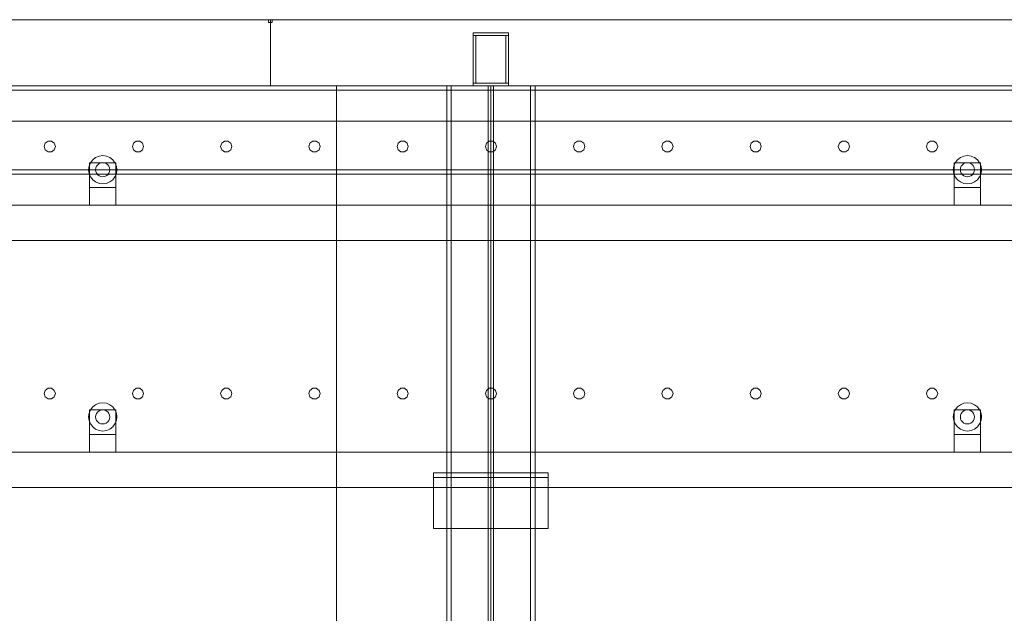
# Model space of a CAD drawing. Header units: millimetres. Extents: x -2233 to 65662, y -50530 to 6847.
# Tile 770 of 802: x 57927 to 59043, y 2328 to 3000. Entities that reach past the tile are written whole.
import ezdxf

# ---------------------------------------------------------------- set-up
doc = ezdxf.new("R2010")
doc.units = ezdxf.units.MM
doc.layers.add('lateral_secador', color=7, linetype='Continuous', lineweight=0)

msp = doc.modelspace()

# ---------------------------------------------------------------- linework, layer by layer
at = {"layer": 'lateral_secador'}
for p, q in [((57211.134, 3000), (58211.134, 3000)), ((58209.134, 3000), (58213.134, 3000)), ((58209.134, 3000), (58209.134, 2997)), ((58209.134, 2997), (58213.134, 2997)), ((58211.134, 2925), (58211.134, 3000)), ((58211.134, 3000), (59211.134, 3000)), ((58213.134, 2997), (58213.134, 3000)), ((58441.134, 2985), (58481.134, 2985)), ((58441.134, 2985), (58441.134, 2982)), ((58441.134, 2982), (58481.134, 2982)), ((58441.134, 2982), (58444.134, 2982)), ((58441.134, 2982), (58441.134, 2928)), ((58444.134, 2928), (58444.134, 2982)), ((58478.134, 2982), (58481.134, 2982)), ((58478.134, 2982), (58478.134, 2928)), ((58481.134, 2982), (58481.134, 2985)), ((58481.134, 2928), (58481.134, 2982)), ((40461.134, 2925), (60461.134, 2925)), ((57211.134, 2925), (58211.134, 2925)), ((57836.134, 2925), (58286.134, 2925)), ((58211.134, 2925), (59211.134, 2925)), ((58286.134, 0), (58286.134, 2925)), ((58286.134, 2925), (58461.134, 2925)), ((58286.134, 1400), (58286.134, 2925)), ((58411.134, 2925), (58511.134, 2925)), ((58411.134, 2925), (58411.134, 20)), ((58411.134, 2925), (58416.134, 2925)), ((58416.134, 20), (58416.134, 2925)), ((58441.134, 2928), (58481.134, 2928)), ((58441.134, 2928), (58441.134, 2925)), ((58441.134, 2928), (58444.134, 2928)), ((58441.134, 2925), (58481.134, 2925)), ((58458.134, 2925), (58464.134, 2925)), ((58458.134, 2925), (58458.134, 60)), ((58461.134, 0), (58461.134, 2925)), ((58461.134, 2925), (59461.134, 2925)), ((58464.134, 60), (58464.134, 2925)), ((58478.134, 2928), (58481.134, 2928)), ((58481.134, 2925), (58481.134, 2928)), ((58506.134, 2925), (58511.134, 2925)), ((58506.134, 2925), (58506.134, 20)), ((58511.134, 20), (58511.134, 2925)), ((40461.134, 2920), (60461.134, 2920)), ((40461.134, 2885), (60461.134, 2885)), ((57955.997, 2860.082), (57954.784, 2856.35)), ((57959.172, 2862.389), (57955.997, 2860.082)), ((57963.096, 2862.389), (57959.172, 2862.389)), ((57966.271, 2860.082), (57963.096, 2862.389)), ((57967.484, 2856.35), (57966.271, 2860.082)), ((58055.997, 2860.082), (58054.784, 2856.35)), ((58059.172, 2862.389), (58055.997, 2860.082)), ((58063.096, 2862.389), (58059.172, 2862.389)), ((58066.271, 2860.082), (58063.096, 2862.389)), ((58067.484, 2856.35), (58066.271, 2860.082)), ((58155.997, 2860.082), (58154.784, 2856.35)), ((58159.172, 2862.389), (58155.997, 2860.082)), ((58163.096, 2862.389), (58159.172, 2862.389)), ((58166.271, 2860.082), (58163.096, 2862.389)), ((58167.484, 2856.35), (58166.271, 2860.082)), ((58255.997, 2860.082), (58254.784, 2856.35)), ((58259.172, 2862.389), (58255.997, 2860.082)), ((58263.096, 2862.389), (58259.172, 2862.389)), ((58266.271, 2860.082), (58263.096, 2862.389)), ((58267.484, 2856.35), (58266.271, 2860.082)), ((58355.997, 2860.082), (58354.784, 2856.35)), ((58359.172, 2862.389), (58355.997, 2860.082)), ((58363.096, 2862.389), (58359.172, 2862.389)), ((58366.271, 2860.082), (58363.096, 2862.389)), ((58367.484, 2856.35), (58366.271, 2860.082)), ((58455.997, 2860.082), (58454.784, 2856.35)), ((58459.172, 2862.389), (58455.997, 2860.082)), ((58463.096, 2862.389), (58459.172, 2862.389)), ((58466.271, 2860.082), (58463.096, 2862.389)), ((58467.484, 2856.35), (58466.271, 2860.082)), ((58555.997, 2860.082), (58554.784, 2856.35)), ((58559.172, 2862.389), (58555.997, 2860.082)), ((58563.096, 2862.389), (58559.172, 2862.389)), ((58566.271, 2860.082), (58563.096, 2862.389)), ((58567.484, 2856.35), (58566.271, 2860.082)), ((58655.997, 2860.082), (58654.784, 2856.35)), ((58659.172, 2862.389), (58655.997, 2860.082)), ((58663.096, 2862.389), (58659.172, 2862.389)), ((58666.271, 2860.082), (58663.096, 2862.389)), ((58667.484, 2856.35), (58666.271, 2860.082)), ((58755.997, 2860.082), (58754.784, 2856.35)), ((58759.172, 2862.389), (58755.997, 2860.082)), ((58763.096, 2862.389), (58759.172, 2862.389)), ((58766.271, 2860.082), (58763.096, 2862.389)), ((58767.484, 2856.35), (58766.271, 2860.082)), ((58855.997, 2860.082), (58854.784, 2856.35)), ((58859.172, 2862.389), (58855.997, 2860.082)), ((58863.096, 2862.389), (58859.172, 2862.389)), ((58866.271, 2860.082), (58863.096, 2862.389)), ((58867.484, 2856.35), (58866.271, 2860.082)), ((58955.997, 2860.082), (58954.784, 2856.35)), ((58959.172, 2862.389), (58955.997, 2860.082)), ((58963.096, 2862.389), (58959.172, 2862.389)), ((58966.271, 2860.082), (58963.096, 2862.389)), ((58967.484, 2856.35), (58966.271, 2860.082)), ((57954.784, 2856.35), (57955.997, 2852.618)), ((57955.997, 2852.618), (57959.172, 2850.311)), ((57959.172, 2850.311), (57963.096, 2850.311)), ((57963.096, 2850.311), (57966.271, 2852.618)), ((57966.271, 2852.618), (57967.484, 2856.35)), ((58021.134, 2846), (58016.993, 2845.455)), ((58025.275, 2845.455), (58021.134, 2846)), ((58054.784, 2856.35), (58055.997, 2852.618)), ((58055.997, 2852.618), (58059.172, 2850.311)), ((58059.172, 2850.311), (58063.096, 2850.311)), ((58063.096, 2850.311), (58066.271, 2852.618)), ((58066.271, 2852.618), (58067.484, 2856.35)), ((58154.784, 2856.35), (58155.997, 2852.618)), ((58155.997, 2852.618), (58159.172, 2850.311)), ((58159.172, 2850.311), (58163.096, 2850.311)), ((58163.096, 2850.311), (58166.271, 2852.618)), ((58166.271, 2852.618), (58167.484, 2856.35)), ((58254.784, 2856.35), (58255.997, 2852.618)), ((58255.997, 2852.618), (58259.172, 2850.311)), ((58259.172, 2850.311), (58263.096, 2850.311)), ((58263.096, 2850.311), (58266.271, 2852.618)), ((58266.271, 2852.618), (58267.484, 2856.35)), ((58354.784, 2856.35), (58355.997, 2852.618)), ((58355.997, 2852.618), (58359.172, 2850.311)), ((58359.172, 2850.311), (58363.096, 2850.311)), ((58363.096, 2850.311), (58366.271, 2852.618)), ((58366.271, 2852.618), (58367.484, 2856.35)), ((58454.784, 2856.35), (58455.997, 2852.618)), ((58455.997, 2852.618), (58459.172, 2850.311)), ((58459.172, 2850.311), (58463.096, 2850.311)), ((58463.096, 2850.311), (58466.271, 2852.618)), ((58466.271, 2852.618), (58467.484, 2856.35)), ((58554.784, 2856.35), (58555.997, 2852.618)), ((58555.997, 2852.618), (58559.172, 2850.311)), ((58559.172, 2850.311), (58563.096, 2850.311)), ((58563.096, 2850.311), (58566.271, 2852.618)), ((58566.271, 2852.618), (58567.484, 2856.35)), ((58654.784, 2856.35), (58655.997, 2852.618)), ((58655.997, 2852.618), (58659.172, 2850.311)), ((58659.172, 2850.311), (58663.096, 2850.311)), ((58663.096, 2850.311), (58666.271, 2852.618)), ((58666.271, 2852.618), (58667.484, 2856.35)), ((58754.784, 2856.35), (58755.997, 2852.618)), ((58755.997, 2852.618), (58759.172, 2850.311)), ((58759.172, 2850.311), (58763.096, 2850.311)), ((58763.096, 2850.311), (58766.271, 2852.618)), ((58766.271, 2852.618), (58767.484, 2856.35)), ((58854.784, 2856.35), (58855.997, 2852.618)), ((58855.997, 2852.618), (58859.172, 2850.311)), ((58859.172, 2850.311), (58863.096, 2850.311)), ((58863.096, 2850.311), (58866.271, 2852.618)), ((58866.271, 2852.618), (58867.484, 2856.35)), ((58954.784, 2856.35), (58955.997, 2852.618)), ((58955.997, 2852.618), (58959.172, 2850.311)), ((58959.172, 2850.311), (58963.096, 2850.311)), ((58963.096, 2850.311), (58966.271, 2852.618)), ((58966.271, 2852.618), (58967.484, 2856.35)), ((59001.134, 2846), (58996.993, 2845.455)), ((59005.275, 2845.455), (59001.134, 2846)), ((58007.277, 2838), (58005.679, 2834.141)), ((58006.134, 2838), (58036.134, 2838)), ((58006.134, 2838), (58006.134, 2810)), ((58009.82, 2841.314), (58007.277, 2838)), ((58013.134, 2843.856), (58009.82, 2841.314)), ((58016.993, 2845.455), (58013.134, 2843.856)), ((58015.477, 2835.657), (58014.206, 2834)), ((58017.134, 2836.928), (58015.477, 2835.657)), ((58019.063, 2837.727), (58017.134, 2836.928)), ((58021.134, 2838), (58019.063, 2837.727)), ((58023.204, 2837.727), (58021.134, 2838)), ((58025.134, 2836.928), (58023.204, 2837.727)), ((58026.791, 2835.657), (58025.134, 2836.928)), ((58029.134, 2843.856), (58025.275, 2845.455)), ((58028.062, 2834), (58026.791, 2835.657)), ((58032.448, 2841.314), (58029.134, 2843.856)), ((58034.99, 2838), (58032.448, 2841.314)), ((58036.589, 2834.141), (58034.99, 2838)), ((58036.134, 2810), (58036.134, 2838)), ((58987.277, 2838), (58985.679, 2834.141)), ((58986.134, 2838), (59016.134, 2838)), ((58986.134, 2838), (58986.134, 2810)), ((58989.82, 2841.314), (58987.277, 2838)), ((58993.134, 2843.856), (58989.82, 2841.314)), ((58996.993, 2845.455), (58993.134, 2843.856)), ((58995.477, 2835.657), (58994.206, 2834)), ((58997.134, 2836.928), (58995.477, 2835.657)), ((58999.063, 2837.727), (58997.134, 2836.928)), ((59001.134, 2838), (58999.063, 2837.727)), ((59003.204, 2837.727), (59001.134, 2838)), ((59005.134, 2836.928), (59003.204, 2837.727)), ((59006.791, 2835.657), (59005.134, 2836.928)), ((59009.134, 2843.856), (59005.275, 2845.455)), ((59008.062, 2834), (59006.791, 2835.657)), ((59012.448, 2841.314), (59009.134, 2843.856)), ((59014.99, 2838), (59012.448, 2841.314)), ((59016.589, 2834.141), (59014.99, 2838)), ((59016.134, 2810), (59016.134, 2838)), ((40461.134, 2830), (60461.134, 2830)), ((40461.134, 2825), (60461.134, 2825)), ((58005.679, 2834.141), (58005.134, 2830)), ((58005.134, 2830), (58005.679, 2825.859)), ((58005.679, 2825.859), (58007.277, 2822)), ((58013.406, 2832.071), (58013.134, 2830)), ((58013.134, 2830), (58013.406, 2827.929)), ((58014.206, 2834), (58013.406, 2832.071)), ((58013.406, 2827.929), (58014.206, 2826)), ((58014.206, 2826), (58015.477, 2824.343)), ((58015.477, 2824.343), (58017.134, 2823.072)), ((58025.134, 2823.072), (58026.791, 2824.343)), ((58026.791, 2824.343), (58028.062, 2826)), ((58028.861, 2832.071), (58028.062, 2834)), ((58028.062, 2826), (58028.861, 2827.929)), ((58029.134, 2830), (58028.861, 2832.071)), ((58028.861, 2827.929), (58029.134, 2830)), ((58034.99, 2822), (58036.589, 2825.859)), ((58037.134, 2830), (58036.589, 2834.141)), ((58036.589, 2825.859), (58037.134, 2830)), ((58985.679, 2834.141), (58985.134, 2830)), ((58985.134, 2830), (58985.679, 2825.859)), ((58985.679, 2825.859), (58987.277, 2822)), ((58993.406, 2832.071), (58993.134, 2830)), ((58993.134, 2830), (58993.406, 2827.929)), ((58994.206, 2834), (58993.406, 2832.071)), ((58993.406, 2827.929), (58994.206, 2826)), ((58994.206, 2826), (58995.477, 2824.343)), ((58995.477, 2824.343), (58997.134, 2823.072)), ((59005.134, 2823.072), (59006.791, 2824.343)), ((59006.791, 2824.343), (59008.062, 2826)), ((59008.861, 2832.071), (59008.062, 2834)), ((59008.062, 2826), (59008.861, 2827.929)), ((59009.134, 2830), (59008.861, 2832.071)), ((59008.861, 2827.929), (59009.134, 2830)), ((59014.99, 2822), (59016.589, 2825.859)), ((59017.134, 2830), (59016.589, 2834.141)), ((59016.589, 2825.859), (59017.134, 2830)), ((58007.277, 2822), (58009.82, 2818.686)), ((58009.82, 2818.686), (58013.134, 2816.144)), ((58013.134, 2816.144), (58016.993, 2814.545)), ((58016.993, 2814.545), (58021.134, 2814)), ((58017.134, 2823.072), (58019.063, 2822.273)), ((58019.063, 2822.273), (58021.134, 2822)), ((58021.134, 2822), (58023.204, 2822.273)), ((58021.134, 2814), (58025.275, 2814.545)), ((58023.204, 2822.273), (58025.134, 2823.072)), ((58025.275, 2814.545), (58029.134, 2816.144)), ((58029.134, 2816.144), (58032.448, 2818.686)), ((58032.448, 2818.686), (58034.99, 2822)), ((58987.277, 2822), (58989.82, 2818.686)), ((58989.82, 2818.686), (58993.134, 2816.144)), ((58993.134, 2816.144), (58996.993, 2814.545)), ((58996.993, 2814.545), (59001.134, 2814)), ((58997.134, 2823.072), (58999.063, 2822.273)), ((58999.063, 2822.273), (59001.134, 2822)), ((59001.134, 2822), (59003.204, 2822.273)), ((59001.134, 2814), (59005.275, 2814.545)), ((59003.204, 2822.273), (59005.134, 2823.072)), ((59005.275, 2814.545), (59009.134, 2816.144)), ((59009.134, 2816.144), (59012.448, 2818.686)), ((59012.448, 2818.686), (59014.99, 2822)), ((58006.134, 2810), (58036.134, 2810)), ((58006.134, 2810), (58006.134, 2790)), ((58036.134, 2790), (58036.134, 2810)), ((58986.134, 2810), (59016.134, 2810)), ((58986.134, 2810), (58986.134, 2790)), ((59016.134, 2790), (59016.134, 2810)), ((40811.134, 2790), (60111.134, 2790)), ((58006.134, 2790), (58036.134, 2790)), ((58986.134, 2790), (59016.134, 2790)), ((40811.134, 2750), (60111.134, 2750)), ((57955.997, 2580.082), (57954.784, 2576.35)), ((57959.172, 2582.389), (57955.997, 2580.082)), ((57963.096, 2582.389), (57959.172, 2582.389)), ((57966.271, 2580.082), (57963.096, 2582.389)), ((57967.484, 2576.35), (57966.271, 2580.082)), ((58055.997, 2580.082), (58054.784, 2576.35)), ((58059.172, 2582.389), (58055.997, 2580.082)), ((58063.096, 2582.389), (58059.172, 2582.389)), ((58066.271, 2580.082), (58063.096, 2582.389)), ((58067.484, 2576.35), (58066.271, 2580.082)), ((58155.997, 2580.082), (58154.784, 2576.35)), ((58159.172, 2582.389), (58155.997, 2580.082)), ((58163.096, 2582.389), (58159.172, 2582.389)), ((58166.271, 2580.082), (58163.096, 2582.389)), ((58167.484, 2576.35), (58166.271, 2580.082)), ((58255.997, 2580.082), (58254.784, 2576.35)), ((58259.172, 2582.389), (58255.997, 2580.082)), ((58263.096, 2582.389), (58259.172, 2582.389)), ((58266.271, 2580.082), (58263.096, 2582.389)), ((58267.484, 2576.35), (58266.271, 2580.082)), ((58355.997, 2580.082), (58354.784, 2576.35)), ((58359.172, 2582.389), (58355.997, 2580.082)), ((58363.096, 2582.389), (58359.172, 2582.389)), ((58366.271, 2580.082), (58363.096, 2582.389)), ((58367.484, 2576.35), (58366.271, 2580.082)), ((58455.997, 2580.082), (58454.784, 2576.35)), ((58459.172, 2582.389), (58455.997, 2580.082)), ((58463.096, 2582.389), (58459.172, 2582.389)), ((58466.271, 2580.082), (58463.096, 2582.389)), ((58467.484, 2576.35), (58466.271, 2580.082)), ((58555.997, 2580.082), (58554.784, 2576.35)), ((58559.172, 2582.389), (58555.997, 2580.082)), ((58563.096, 2582.389), (58559.172, 2582.389)), ((58566.271, 2580.082), (58563.096, 2582.389)), ((58567.484, 2576.35), (58566.271, 2580.082)), ((58655.997, 2580.082), (58654.784, 2576.35)), ((58659.172, 2582.389), (58655.997, 2580.082)), ((58663.096, 2582.389), (58659.172, 2582.389)), ((58666.271, 2580.082), (58663.096, 2582.389)), ((58667.484, 2576.35), (58666.271, 2580.082)), ((58755.997, 2580.082), (58754.784, 2576.35)), ((58759.172, 2582.389), (58755.997, 2580.082)), ((58763.096, 2582.389), (58759.172, 2582.389)), ((58766.271, 2580.082), (58763.096, 2582.389)), ((58767.484, 2576.35), (58766.271, 2580.082)), ((58855.997, 2580.082), (58854.784, 2576.35)), ((58859.172, 2582.389), (58855.997, 2580.082)), ((58863.096, 2582.389), (58859.172, 2582.389)), ((58866.271, 2580.082), (58863.096, 2582.389)), ((58867.484, 2576.35), (58866.271, 2580.082)), ((58955.997, 2580.082), (58954.784, 2576.35)), ((58959.172, 2582.389), (58955.997, 2580.082)), ((58963.096, 2582.389), (58959.172, 2582.389)), ((58966.271, 2580.082), (58963.096, 2582.389)), ((58967.484, 2576.35), (58966.271, 2580.082)), ((57954.784, 2576.35), (57955.997, 2572.618)), ((57955.997, 2572.618), (57959.172, 2570.311)), ((57959.172, 2570.311), (57963.096, 2570.311)), ((57963.096, 2570.311), (57966.271, 2572.618)), ((57966.271, 2572.618), (57967.484, 2576.35)), ((58054.784, 2576.35), (58055.997, 2572.618)), ((58055.997, 2572.618), (58059.172, 2570.311)), ((58059.172, 2570.311), (58063.096, 2570.311)), ((58063.096, 2570.311), (58066.271, 2572.618)), ((58066.271, 2572.618), (58067.484, 2576.35)), ((58154.784, 2576.35), (58155.997, 2572.618)), ((58155.997, 2572.618), (58159.172, 2570.311)), ((58159.172, 2570.311), (58163.096, 2570.311)), ((58163.096, 2570.311), (58166.271, 2572.618)), ((58166.271, 2572.618), (58167.484, 2576.35)), ((58254.784, 2576.35), (58255.997, 2572.618)), ((58255.997, 2572.618), (58259.172, 2570.311)), ((58259.172, 2570.311), (58263.096, 2570.311)), ((58263.096, 2570.311), (58266.271, 2572.618)), ((58266.271, 2572.618), (58267.484, 2576.35)), ((58354.784, 2576.35), (58355.997, 2572.618)), ((58355.997, 2572.618), (58359.172, 2570.311)), ((58359.172, 2570.311), (58363.096, 2570.311)), ((58363.096, 2570.311), (58366.271, 2572.618)), ((58366.271, 2572.618), (58367.484, 2576.35)), ((58454.784, 2576.35), (58455.997, 2572.618)), ((58455.997, 2572.618), (58459.172, 2570.311)), ((58459.172, 2570.311), (58463.096, 2570.311)), ((58463.096, 2570.311), (58466.271, 2572.618)), ((58466.271, 2572.618), (58467.484, 2576.35)), ((58554.784, 2576.35), (58555.997, 2572.618)), ((58555.997, 2572.618), (58559.172, 2570.311)), ((58559.172, 2570.311), (58563.096, 2570.311)), ((58563.096, 2570.311), (58566.271, 2572.618)), ((58566.271, 2572.618), (58567.484, 2576.35)), ((58654.784, 2576.35), (58655.997, 2572.618)), ((58655.997, 2572.618), (58659.172, 2570.311)), ((58659.172, 2570.311), (58663.096, 2570.311)), ((58663.096, 2570.311), (58666.271, 2572.618)), ((58666.271, 2572.618), (58667.484, 2576.35)), ((58754.784, 2576.35), (58755.997, 2572.618)), ((58755.997, 2572.618), (58759.172, 2570.311)), ((58759.172, 2570.311), (58763.096, 2570.311)), ((58763.096, 2570.311), (58766.271, 2572.618)), ((58766.271, 2572.618), (58767.484, 2576.35)), ((58854.784, 2576.35), (58855.997, 2572.618)), ((58855.997, 2572.618), (58859.172, 2570.311)), ((58859.172, 2570.311), (58863.096, 2570.311)), ((58863.096, 2570.311), (58866.271, 2572.618)), ((58866.271, 2572.618), (58867.484, 2576.35)), ((58954.784, 2576.35), (58955.997, 2572.618)), ((58955.997, 2572.618), (58959.172, 2570.311)), ((58959.172, 2570.311), (58963.096, 2570.311)), ((58963.096, 2570.311), (58966.271, 2572.618)), ((58966.271, 2572.618), (58967.484, 2576.35)), ((58007.277, 2558), (58005.679, 2554.141)), ((58006.134, 2558), (58036.134, 2558)), ((58006.134, 2558), (58006.134, 2530)), ((58009.82, 2561.314), (58007.277, 2558)), ((58013.134, 2563.856), (58009.82, 2561.314)), ((58016.993, 2565.455), (58013.134, 2563.856)), ((58015.477, 2555.657), (58014.206, 2554)), ((58017.134, 2556.928), (58015.477, 2555.657)), ((58021.134, 2566), (58016.993, 2565.455)), ((58019.063, 2557.727), (58017.134, 2556.928)), ((58021.134, 2558), (58019.063, 2557.727)), ((58025.275, 2565.455), (58021.134, 2566)), ((58023.204, 2557.727), (58021.134, 2558)), ((58025.134, 2556.928), (58023.204, 2557.727)), ((58026.791, 2555.657), (58025.134, 2556.928)), ((58029.134, 2563.856), (58025.275, 2565.455)), ((58028.062, 2554), (58026.791, 2555.657)), ((58032.448, 2561.314), (58029.134, 2563.856)), ((58034.99, 2558), (58032.448, 2561.314)), ((58036.589, 2554.141), (58034.99, 2558)), ((58036.134, 2530), (58036.134, 2558)), ((58987.277, 2558), (58985.679, 2554.141)), ((58986.134, 2558), (59016.134, 2558)), ((58986.134, 2558), (58986.134, 2530)), ((58989.82, 2561.314), (58987.277, 2558)), ((58993.134, 2563.856), (58989.82, 2561.314)), ((58996.993, 2565.455), (58993.134, 2563.856)), ((58995.477, 2555.657), (58994.206, 2554)), ((58997.134, 2556.928), (58995.477, 2555.657)), ((59001.134, 2566), (58996.993, 2565.455)), ((58999.063, 2557.727), (58997.134, 2556.928)), ((59001.134, 2558), (58999.063, 2557.727)), ((59005.275, 2565.455), (59001.134, 2566)), ((59003.204, 2557.727), (59001.134, 2558)), ((59005.134, 2556.928), (59003.204, 2557.727)), ((59006.791, 2555.657), (59005.134, 2556.928)), ((59009.134, 2563.856), (59005.275, 2565.455)), ((59008.062, 2554), (59006.791, 2555.657)), ((59012.448, 2561.314), (59009.134, 2563.856)), ((59014.99, 2558), (59012.448, 2561.314)), ((59016.589, 2554.141), (59014.99, 2558)), ((59016.134, 2530), (59016.134, 2558)), ((58005.679, 2554.141), (58005.134, 2550)), ((58005.134, 2550), (58005.679, 2545.859)), ((58005.679, 2545.859), (58007.277, 2542)), ((58013.406, 2552.071), (58013.134, 2550)), ((58013.134, 2550), (58013.406, 2547.929)), ((58014.206, 2554), (58013.406, 2552.071)), ((58013.406, 2547.929), (58014.206, 2546)), ((58014.206, 2546), (58015.477, 2544.343)), ((58015.477, 2544.343), (58017.134, 2543.072)), ((58025.134, 2543.072), (58026.791, 2544.343)), ((58026.791, 2544.343), (58028.062, 2546)), ((58028.861, 2552.071), (58028.062, 2554)), ((58028.062, 2546), (58028.861, 2547.929)), ((58029.134, 2550), (58028.861, 2552.071)), ((58028.861, 2547.929), (58029.134, 2550)), ((58034.99, 2542), (58036.589, 2545.859)), ((58037.134, 2550), (58036.589, 2554.141)), ((58036.589, 2545.859), (58037.134, 2550)), ((58985.679, 2554.141), (58985.134, 2550)), ((58985.134, 2550), (58985.679, 2545.859)), ((58985.679, 2545.859), (58987.277, 2542)), ((58993.406, 2552.071), (58993.134, 2550)), ((58993.134, 2550), (58993.406, 2547.929)), ((58994.206, 2554), (58993.406, 2552.071)), ((58993.406, 2547.929), (58994.206, 2546)), ((58994.206, 2546), (58995.477, 2544.343)), ((58995.477, 2544.343), (58997.134, 2543.072)), ((59005.134, 2543.072), (59006.791, 2544.343)), ((59006.791, 2544.343), (59008.062, 2546)), ((59008.861, 2552.071), (59008.062, 2554)), ((59008.062, 2546), (59008.861, 2547.929)), ((59009.134, 2550), (59008.861, 2552.071)), ((59008.861, 2547.929), (59009.134, 2550)), ((59014.99, 2542), (59016.589, 2545.859)), ((59017.134, 2550), (59016.589, 2554.141)), ((59016.589, 2545.859), (59017.134, 2550)), ((58007.277, 2542), (58009.82, 2538.686)), ((58009.82, 2538.686), (58013.134, 2536.144)), ((58013.134, 2536.144), (58016.993, 2534.545)), ((58016.993, 2534.545), (58021.134, 2534)), ((58017.134, 2543.072), (58019.063, 2542.273)), ((58019.063, 2542.273), (58021.134, 2542)), ((58021.134, 2542), (58023.204, 2542.273)), ((58021.134, 2534), (58025.275, 2534.545)), ((58023.204, 2542.273), (58025.134, 2543.072)), ((58025.275, 2534.545), (58029.134, 2536.144)), ((58029.134, 2536.144), (58032.448, 2538.686)), ((58032.448, 2538.686), (58034.99, 2542)), ((58987.277, 2542), (58989.82, 2538.686)), ((58989.82, 2538.686), (58993.134, 2536.144)), ((58993.134, 2536.144), (58996.993, 2534.545)), ((58996.993, 2534.545), (59001.134, 2534)), ((58997.134, 2543.072), (58999.063, 2542.273)), ((58999.063, 2542.273), (59001.134, 2542)), ((59001.134, 2542), (59003.204, 2542.273)), ((59001.134, 2534), (59005.275, 2534.545)), ((59003.204, 2542.273), (59005.134, 2543.072)), ((59005.275, 2534.545), (59009.134, 2536.144)), ((59009.134, 2536.144), (59012.448, 2538.686)), ((59012.448, 2538.686), (59014.99, 2542)), ((58006.134, 2530), (58036.134, 2530)), ((58006.134, 2530), (58006.134, 2510)), ((58036.134, 2510), (58036.134, 2530)), ((58986.134, 2530), (59016.134, 2530)), ((58986.134, 2530), (58986.134, 2510)), ((59016.134, 2510), (59016.134, 2530)), ((40811.134, 2510), (60111.134, 2510)), ((58006.134, 2510), (58036.134, 2510)), ((58986.134, 2510), (59016.134, 2510)), ((58396.134, 2486.5), (58526.134, 2486.5)), ((58396.134, 2486.5), (58396.134, 2423.5)), ((58396.134, 2486.5), (58396.134, 2481.5)), ((58396.134, 2481.5), (58526.134, 2481.5)), ((58526.134, 2423.5), (58526.134, 2486.5)), ((58526.134, 2481.5), (58526.134, 2486.5)), ((40811.134, 2470), (60111.134, 2470)), ((58396.134, 2423.5), (58526.134, 2423.5))]:
    msp.add_line(p, q, dxfattribs=at)

doc.saveas('drawing.dxf')
